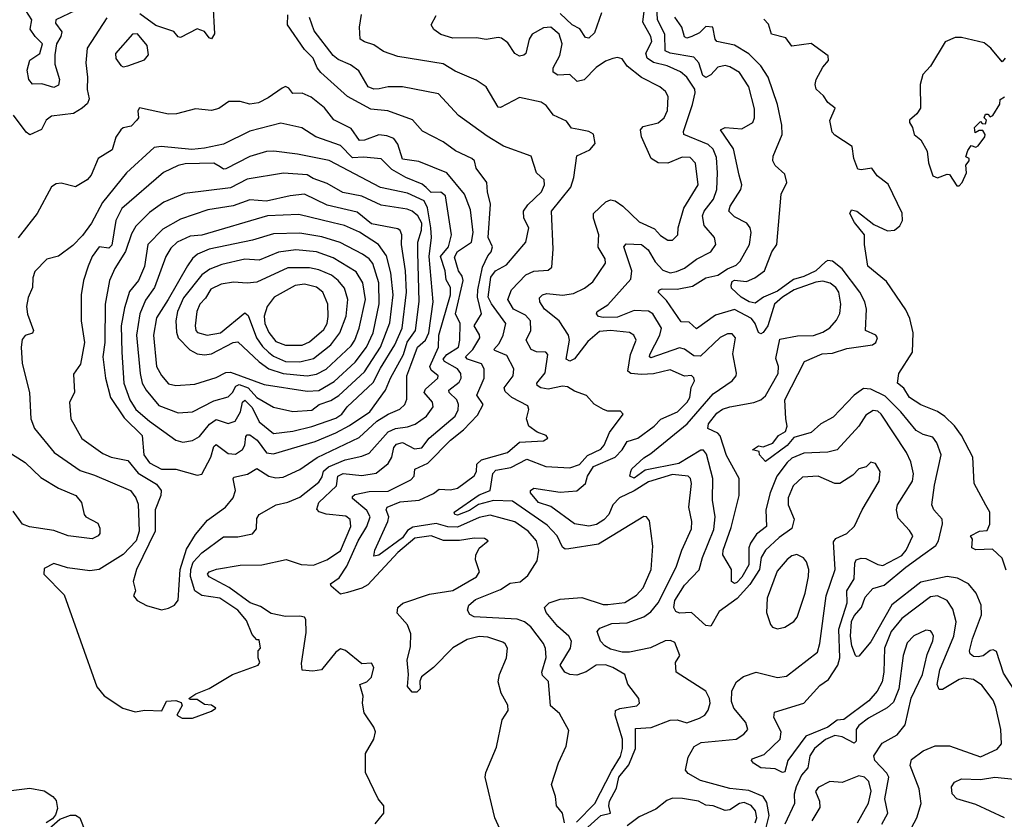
# Model space of a CAD drawing. Extents: x 1268547 to 1425625, y 515768 to 616754.
# Tile 284 of 507: x 1376972 to 1381094, y 542069 to 545416. Entities that reach past the tile are written whole.
import ezdxf

# ---------------------------------------------------------------- set-up
doc = ezdxf.new("R2010")
doc.units = 0

msp = doc.modelspace()

# ---------------------------------------------------------------- linework, layer by layer
at = {"layer": '0CON10XD'}
for points in [[(1380684.3, 541995), (1380728, 542075), (1380745.8, 542135), (1380737.4, 542197.4), (1380700, 542295), (1380705, 542319.5), (1380755, 542355.9), (1380805, 542376.8), (1380865, 542376.3), (1380995, 542330.3), (1381065, 542362.5), (1381081.8, 542385), (1381079.5, 542445), (1381058.6, 542538.6), (1381047.2, 542567.2), (1381000, 542630), (1380964.8, 542654.8), (1380925, 542659.4), (1380905, 542653.9), (1380835, 542612.7), (1380822.1, 542612.1), (1380813.4, 542633.4), (1380823.7, 542695), (1380883.1, 542835), (1380892.4, 542895), (1380878.2, 542948.2), (1380855.3, 542985), (1380815, 543004.2), (1380785, 543000.8), (1380665, 542910), (1380620, 542855), (1380592.2, 542785), (1380589.8, 542685), (1380582.5, 542645), (1380561.6, 542605), (1380527.1, 542565), (1380422.7, 542487.3), (1380395, 542484.5), (1380354.8, 542455), (1380263.4, 542416.6), (1380188.6, 542315), (1380175, 542267.5), (1380165, 542265.7), (1380135, 542280.9), (1380075, 542284.2), (1380044.5, 542304.5), (1380035.8, 542315), (1380038.1, 542321.9), (1380089.1, 542340.9), (1380156.5, 542405), (1380159.5, 542435), (1380129.2, 542495), (1380132.4, 542517.6), (1380255.2, 542554.8), (1380321.3, 542628.7), (1380357.8, 542655), (1380396.6, 542715), (1380405.5, 542745), (1380401.6, 542865), (1380436, 542975), (1380435.2, 543025), (1380466, 543075), (1380468.1, 543141.9), (1380473.8, 543155), (1380495, 543162.5), (1380515, 543160.8), (1380565, 543135.3), (1380585, 543131.9), (1380665, 543173), (1380684, 543195), (1380710.8, 543255), (1380698, 543278), (1380649.4, 543329.4), (1380642.2, 543365), (1380647.5, 543385), (1380709.4, 543485), (1380714.2, 543515), (1380702.9, 543565), (1380685.3, 543605), (1380579.2, 543765), (1380565, 543776.9), (1380545, 543779.6), (1380515, 543760), (1380485, 543714.4), (1380393.8, 543616.2), (1380355, 543605.3), (1380255, 543602.3), (1380205, 543581.3), (1380185, 543563), (1380141.9, 543505), (1380114, 543435), (1380095.2, 543365), (1380098.4, 543295), (1380057.2, 543262.8), (1380032.1, 543225), (1380024.8, 543204.8), (1380025, 543134.4), (1379995, 543082.4), (1379975, 543060), (1379965, 543056.5), (1379951.9, 543065), (1379952.5, 543115), (1379915.7, 543175.7), (1379916.7, 543195), (1379950.5, 543290.5), (1379984.4, 543425), (1379984.7, 543495), (1379931.5, 543591.5), (1379905, 543674.7), (1379895, 543685.5), (1379852.9, 543705), (1379855.8, 543725), (1379890.4, 543769.6), (1379914.8, 543785.2), (1379945, 543795.9), (1380045, 543813.4), (1380075, 543825.2), (1380095, 543841), (1380146.9, 543935), (1380148.2, 543965), (1380137.5, 543997.5), (1380155, 544078.6), (1380227.9, 544092.1), (1380295, 544094.8), (1380335, 544107.5), (1380364.4, 544125.6), (1380391.6, 544158.4), (1380405, 544186), (1380409.7, 544225), (1380401.2, 544275), (1380388.8, 544295), (1380365, 544312.5), (1380335, 544321.1), (1380305, 544317.7), (1380215.1, 544284.9), (1380165.2, 544255), (1380131.5, 544225), (1380104.8, 544135.2), (1380085, 544106.4), (1380075, 544101.5), (1380065, 544106.9), (1380051.6, 544145), (1380035.3, 544165), (1379965, 544203.4), (1379885, 544179.4), (1379805, 544122.5), (1379775, 544150.4), (1379740.8, 544150.8), (1379680.1, 544240.1), (1379644.5, 544275), (1379650, 544285), (1379661.2, 544288.8), (1379725, 544287.5), (1379789.2, 544300.8), (1379845, 544335.2), (1379895, 544346.7), (1379935, 544373.5), (1379971.9, 544388.1), (1379988.4, 544405), (1380026.8, 544475), (1380034.7, 544524.7), (1380030.5, 544545), (1380016.4, 544565), (1379965, 544590.3), (1379940.8, 544615), (1379946.2, 544635), (1379991.8, 544705), (1379995.3, 544725), (1379984.8, 544765), (1379960.7, 544875), (1379905.6, 544955), (1379925.3, 544964.7), (1379995, 544959.3), (1380041.2, 544985), (1380048.1, 545005), (1380047.8, 545042.2), (1380025.2, 545135.2), (1379985.8, 545195), (1379945, 545218.6), (1379925, 545224.1), (1379895, 545217.7), (1379865.1, 545184.9), (1379845, 545174.1), (1379832.6, 545182.6), (1379815.7, 545235.7), (1379795, 545259.2), (1379695, 545276), (1379674.8, 545285), (1379673.5, 545355), (1379642.8, 545415), (1379637.9, 545505)], [(1377781.2, 545485), (1377787.4, 545357.4), (1377775, 545335.7), (1377765, 545340), (1377746.3, 545366.3), (1377715, 545377.1), (1377645, 545341.5), (1377635, 545344.4), (1377616.9, 545366.9), (1377542, 545392), (1377475, 545439.8)], [(1379722.1, 544362.1), (1379755, 544376.2), (1379805, 544413.8), (1379865.8, 544444.2), (1379886.9, 544475), (1379881.1, 544505), (1379838.1, 544555), (1379830.4, 544595), (1379838.1, 544615), (1379876.2, 544665), (1379890.3, 544705), (1379894, 544775), (1379888.6, 544838.6), (1379875, 544874.6), (1379854.1, 544894.1), (1379752.2, 544935), (1379751.4, 544948.6), (1379789.1, 545060.9), (1379800.3, 545109.7), (1379798.2, 545125), (1379765.6, 545175), (1379738, 545198), (1379682.5, 545222.5), (1379625, 545236.2), (1379598.3, 545255), (1379594.1, 545275.9), (1379618.8, 545325), (1379614.8, 545345), (1379580.9, 545405), (1379590.6, 545485)], [(1377336.9, 545423.1), (1377255, 545296.9), (1377248.4, 545235), (1377256.3, 545175), (1377254.3, 545124.3), (1377263.1, 545085), (1377256.4, 545065), (1377234, 545045), (1377197.2, 545022.8), (1377105, 545012.3), (1377082.4, 544995), (1377063.8, 544956.2), (1377015, 544934.5), (1376998.9, 544945), (1376946.7, 545016.7)], [(1377205, 545453.8), (1377123.5, 545415), (1377121.9, 545401.9), (1377147.9, 545365), (1377143.8, 545345), (1377125.7, 545314.3), (1377119.1, 545269.1), (1377119.4, 545229.4), (1377138.7, 545165), (1377135, 545141.8), (1377115, 545131.7), (1377065, 545147.3), (1377026.1, 545146.1), (1377009.6, 545165), (1377003.3, 545205), (1377014.1, 545245.9), (1377056.7, 545275), (1377067.5, 545315), (1377036.7, 545345), (1377016.1, 545376.1), (1377022.5, 545415), (1376997.4, 545455)], [(1379016, 541955), (1378961.6, 542075), (1378920.8, 542245), (1378924, 542265), (1378968.8, 542371.2), (1378991.9, 542485), (1379017.2, 542525), (1379016.3, 542546.3), (1378987.2, 542597.2), (1378975.3, 542645), (1378980.8, 542675), (1379010, 542745), (1379014.4, 542785), (1379005, 542804), (1378995, 542810), (1378931.9, 542831.9), (1378895, 542834.4), (1378845, 542821.9), (1378785, 542786.5), (1378705, 542704.7), (1378654.5, 542665), (1378647, 542647), (1378648.6, 542615), (1378635, 542602), (1378615, 542601.2), (1378595.8, 542625), (1378600.4, 542675), (1378594.1, 542735.9), (1378607.9, 542792.1), (1378609.8, 542845), (1378595, 542883.6), (1378552.3, 542932.3), (1378554.7, 542955), (1378576.1, 542973.9), (1378688.1, 543011.9), (1378785, 543026.5), (1378885, 543083.8), (1378897.6, 543105), (1378880, 543155), (1378881.4, 543175), (1378896.3, 543203.7), (1378934, 543235), (1378917.5, 543245), (1378875, 543246.5), (1378813.8, 543236.2), (1378745.9, 543235.9), (1378695, 543256.1), (1378625.8, 543245.8), (1378555, 543185.2), (1378429.1, 543050.9), (1378405, 543036.3), (1378345, 543018.9), (1378315, 543011.2), (1378275.7, 543045), (1378273.3, 543055), (1378309.5, 543080.5), (1378341.7, 543128.3), (1378388.6, 543235), (1378426, 543295), (1378439.7, 543335), (1378425, 543361.6), (1378365, 543411.9), (1378365, 543420), (1378375, 543428), (1378435, 543440.8), (1378515, 543441.9), (1378609.7, 543490.3), (1378623.2, 543505), (1378625.8, 543535), (1378680.8, 543559.2), (1378775, 543656.7), (1378830.1, 543699.9), (1378889, 543761), (1378912.7, 543805), (1378885.3, 543845), (1378916.5, 543915), (1378916.7, 543955), (1378905.5, 543975.5), (1378846.7, 543995), (1378838.6, 544005), (1378869.3, 544035), (1378898.3, 544085), (1378897.3, 544097.3), (1378874.3, 544135), (1378905.3, 544185), (1378888.4, 544255), (1378889.5, 544285), (1378909.3, 544380.7), (1378931.8, 544428.2), (1378946.2, 544445), (1378951.5, 544465), (1378933.1, 544505), (1378943.5, 544643.5), (1378930.4, 544695), (1378928.2, 544735), (1378883.3, 544795), (1378875.4, 544825), (1378865, 544835.3), (1378796.4, 544866.4), (1378745.5, 544905), (1378658.7, 544948.7), (1378616.5, 544996.5), (1378513.3, 545035), (1378442.1, 545042.1), (1378343.9, 545095), (1378232.7, 545195), (1378217.1, 545215), (1378200.7, 545255), (1378165, 545291.8), (1378092.7, 545395), (1378094.4, 545435.6)], [(1379252.4, 542055), (1379245.2, 542095), (1379219.8, 542125), (1379214.7, 542165), (1379198.8, 542215), (1379227.4, 542305), (1379260, 542375), (1379270.9, 542440.9), (1379232.3, 542512.3), (1379193.9, 542543.9), (1379186.4, 542646.4), (1379161.4, 542671.4), (1379158.5, 542685), (1379175.9, 542745.9), (1379173.5, 542783.5), (1379164.7, 542805), (1379111.8, 542875), (1379085, 542895.7), (1379055, 542907.4), (1378875, 542916.2), (1378856.1, 542926.1), (1378847.3, 542945), (1378852.9, 542965), (1378880.9, 542989.1), (1378985, 543031.2), (1379025, 543058.2), (1379067.3, 543062.7), (1379099.8, 543090.2), (1379138.8, 543151.2), (1379145.8, 543195), (1379135.8, 543235), (1379101.4, 543275), (1379045, 543313.7), (1378942.2, 543342.2), (1378895, 543332.1), (1378805, 543291.6), (1378765, 543293), (1378715, 543307.4), (1378618.2, 543291.8), (1378595, 543277.8), (1378575, 543247.7), (1378475, 543174.8), (1378455, 543170), (1378458.7, 543195), (1378513.9, 543315), (1378517.8, 543335), (1378506.7, 543365), (1378510.6, 543375), (1378565, 543398.2), (1378645, 543404.8), (1378705, 543432.7), (1378728.7, 543451.3), (1378775, 543447.8), (1378805, 543454.9), (1378875, 543507.3), (1378884.3, 543525), (1378885.8, 543555), (1378905, 543574.1), (1379014.9, 543605.1), (1379065, 543647.7), (1379165, 543653.1), (1379183.3, 543665), (1379176.2, 543675), (1379139.1, 543689.1), (1379102.9, 543715), (1379093.3, 543745), (1379104.2, 543784.2), (1379099.4, 543799.4), (1379032.7, 543835), (1379005, 543860), (1379000.4, 543875), (1379038.1, 543925), (1379040.8, 543955), (1379011.1, 544011.1), (1378961.1, 544031.1), (1378956.5, 544035), (1378979.2, 544060.8), (1378996.2, 544095), (1379007.6, 544145), (1378947.3, 544227.3), (1378934, 544255), (1378945, 544338.5), (1378963.9, 544365), (1379010, 544390), (1379090.8, 544485), (1379104, 544545), (1379083, 544585), (1379081.6, 544615), (1379098.7, 544641.3), (1379156.5, 544695), (1379168.6, 544725), (1379168.1, 544745), (1379136.2, 544775), (1379113.3, 544845), (1378997, 544887), (1378928.6, 544928.6), (1378809.5, 545015), (1378725, 545106.2), (1378575.3, 545134.8), (1378515, 545135.3), (1378477, 545127), (1378455, 545125.8), (1378430.9, 545135), (1378392.5, 545202.5), (1378356.4, 545226.4), (1378305, 545249.3), (1378285, 545266.7), (1378205, 545369.6), (1378185.3, 545424.7)], [(1379376.9, 543806.9), (1379345, 543842.5), (1379295, 543860.6), (1379265, 543879.6), (1379245, 543881.4), (1379185, 543869.3), (1379154.5, 543874.5), (1379138.2, 543885), (1379136.8, 543895), (1379171.5, 543938.5), (1379183.1, 544015), (1379174.1, 544024.1), (1379135, 544026.1), (1379113.9, 544035), (1379091.9, 544075), (1379112.4, 544115), (1379110.5, 544155), (1379089.5, 544179.5), (1379039.6, 544205), (1379015.3, 544245), (1379030.9, 544285), (1379091.3, 544348.7), (1379125, 544363.8), (1379185, 544367.8), (1379199.9, 544380.1), (1379205.7, 544455), (1379199.1, 544615), (1379279.6, 544715), (1379291.7, 544755), (1379304.3, 544845.7), (1379358.3, 544871.7), (1379381.7, 544898.3), (1379375, 544936.7), (1379355, 544947.5), (1379313.2, 544956.8), (1379281.9, 544961.9), (1379260.8, 544990.8), (1379206.7, 545016.7), (1379176.4, 545056.4), (1379155, 545071.3), (1379065, 545089.8), (1378985, 545048.2), (1378975, 545050), (1378925.3, 545135.3), (1378882.9, 545162.9), (1378795, 545200.9), (1378745, 545231.8), (1378555, 545261.2), (1378495, 545282.7), (1378455, 545310.9), (1378415, 545322.9), (1378398.1, 545335), (1378394.5, 545385), (1378402.3, 545437.7)], [(1379338.7, 542025), (1379405, 542084.6), (1379446, 542095), (1379438.2, 542125), (1379441.3, 542145), (1379470.7, 542199.3), (1379480.5, 542245), (1379522.5, 542297.5), (1379550, 542365), (1379550.8, 542449.2), (1379616.3, 542453.7), (1379695, 542484.7), (1379725, 542485.4), (1379765, 542473.3), (1379817.6, 542492.4), (1379840.5, 542505), (1379854.2, 542525.8), (1379863.2, 542555), (1379859.6, 542575), (1379844.3, 542605), (1379720, 542685), (1379717.8, 542725), (1379736.2, 542755), (1379715, 542808.9), (1379697, 542817), (1379675, 542816.7), (1379612.7, 542787.3), (1379525, 542768.6), (1379495, 542769.2), (1379445, 542781), (1379421.6, 542795), (1379404.1, 542815), (1379389.4, 542855), (1379400.3, 542869.7), (1379451.4, 542888.6), (1379515, 542891.5), (1379585, 542916.1), (1379615, 542937.7), (1379645.4, 542974.6), (1379720.2, 543125), (1379743.7, 543196.3), (1379784.7, 543285), (1379786.2, 543315), (1379772.9, 543375), (1379785.2, 543475), (1379780, 543495), (1379770, 543505), (1379705, 543512.7), (1379605, 543481.3), (1379545, 543443.5), (1379483.1, 543415), (1379455.3, 543385), (1379438.1, 543345), (1379418, 543322), (1379387.3, 543302.7), (1379355, 543295.7), (1379295, 543305.3), (1379195, 543378.9), (1379143.5, 543395), (1379111.2, 543435), (1379111.2, 543445), (1379125, 543455.4), (1379235, 543438.4), (1379305, 543444.6), (1379340.6, 543475), (1379348.6, 543505), (1379375, 543546.1), (1379465.1, 543584.9), (1379494.2, 543615), (1379515, 543651), (1379559.3, 543665), (1379628.1, 543715), (1379655.6, 543744.4), (1379726.5, 543775), (1379765.8, 543815.8), (1379777.5, 543835), (1379783.6, 543876.4), (1379797.1, 543905), (1379795, 543917.1), (1379785, 543926.2), (1379755, 543924.4), (1379695, 543950.2), (1379625, 543934.2), (1379575, 543930.4), (1379531.1, 543935), (1379517.4, 543945), (1379529.6, 544015), (1379553.2, 544075), (1379542.7, 544095), (1379525, 544106.7), (1379445.2, 544115.2), (1379399.5, 544110.5), (1379350.8, 544069.2), (1379295, 543996), (1379275, 543986.8), (1379259.6, 543995), (1379273.7, 544075), (1379270, 544095), (1379230.7, 544155), (1379169.1, 544205), (1379150, 544235), (1379148.9, 544251.1), (1379161.4, 544265), (1379179.4, 544270.6), (1379245, 544262.7), (1379290.5, 544269.5), (1379337.3, 544292.7), (1379371.8, 544318.2), (1379425, 544397.5), (1379422.8, 544415), (1379393.3, 544463.3), (1379395.9, 544494.1), (1379396.4, 544515), (1379374.3, 544585), (1379374.7, 544605), (1379426.4, 544653.6), (1379445, 544662.4), (1379465, 544658.1), (1379497.3, 544635), (1379565, 544569.5), (1379630.2, 544540.2), (1379655, 544512.5), (1379685, 544492.9), (1379705, 544492.5), (1379726.7, 544515), (1379729.4, 544545), (1379752.7, 544627.3), (1379813.1, 544725), (1379801.6, 544815), (1379779.4, 544839.4), (1379745, 544840.7), (1379685, 544816), (1379645, 544817.4), (1379615.1, 544835.1), (1379574.7, 544925), (1379570.9, 544955), (1379581.7, 544968.3), (1379645.2, 544984.8), (1379670, 545005), (1379684.3, 545035.7), (1379686.5, 545095), (1379675.2, 545115.2), (1379652.7, 545135), (1379574.6, 545174.6), (1379515, 545220.8), (1379495, 545252.5), (1379475, 545258.1), (1379455, 545253.9), (1379425, 545242.4), (1379384.8, 545215.2), (1379335.8, 545164.2), (1379306.6, 545156.6), (1379275, 545186.5), (1379225, 545183.5), (1379205.8, 545195.8), (1379205.3, 545215), (1379233.5, 545266.5), (1379243.5, 545315), (1379230.2, 545355), (1379195, 545384.1), (1379165, 545382.2), (1379118.1, 545355), (1379104.8, 545335), (1379091.4, 545275), (1379083.2, 545266.8), (1379065, 545263.5), (1379044.6, 545274.6), (1379015, 545318.5), (1378988.5, 545338.5), (1378975, 545341.5), (1378925, 545332.5), (1378885, 545340.5), (1378785, 545338), (1378735, 545354.5), (1378706, 545375), (1378694, 545395), (1378715, 545433.8)], [(1379407.5, 545445), (1379378.7, 545361.3), (1379355, 545338.2), (1379340.8, 545340.8), (1379317.1, 545377.1), (1379284.6, 545395), (1379235, 545441.2)], [(1380049.2, 544335), (1380090.4, 544365), (1380120.8, 544445), (1380142.2, 544475), (1380160.6, 544685), (1380183.5, 544735), (1380175, 544769.2), (1380135.4, 544805.4), (1380125.6, 544825), (1380126.7, 544845), (1380164, 544936), (1380162.2, 544975), (1380145, 545060.8), (1380105.9, 545175), (1380075, 545223.5), (1380025, 545272.4), (1379965, 545309.5), (1379891.2, 545325), (1379883.2, 545335), (1379874.4, 545385), (1379845, 545387.5), (1379818.4, 545361.6), (1379786.5, 545345), (1379765, 545338.6), (1379755, 545343.6), (1379743.9, 545385), (1379715, 545426.7)], [(1381102.1, 543112.1), (1381085, 543161.9), (1381045, 543200), (1380975, 543197.5), (1380958.8, 543205), (1380961.7, 543241.7), (1380952.5, 543255), (1380990, 543275), (1381022.5, 543277.5), (1381034, 543305), (1381034.3, 543355), (1381016.7, 543383.3), (1380967.5, 543475), (1380962.4, 543585), (1380915.6, 543675.6), (1380885.6, 543715.6), (1380845, 543755.4), (1380815, 543776.2), (1380745, 543804), (1380697.1, 543835), (1380674.1, 543874.1), (1380647.5, 543895), (1380652, 543935), (1380710, 544025), (1380713.2, 544105), (1380698.9, 544165), (1380681.5, 544201.5), (1380600.4, 544320.4), (1380523.1, 544385), (1380508.8, 544475), (1380508.8, 544515), (1380466.4, 544566.4), (1380447.5, 544605), (1380455, 544620), (1380477.5, 544615), (1380548.2, 544558.2), (1380605, 544532.9), (1380634.5, 544535.5), (1380656.6, 544553.4), (1380668.6, 544575), (1380666.3, 544606.3), (1380607.6, 544727.6), (1380562.3, 544762.3), (1380540, 544795), (1380495, 544787.5), (1380480.7, 544790.7), (1380463.8, 544835), (1380457.5, 544885), (1380385, 544932), (1380374, 544945), (1380363.6, 544993.6), (1380386.2, 545045), (1380355, 545070), (1380336.9, 545096.9), (1380307.1, 545125), (1380302.7, 545145), (1380306, 545165), (1380335, 545217.5), (1380357.5, 545245), (1380356.2, 545265), (1380285, 545316.9), (1380204.7, 545304.7), (1380179.4, 545339.4), (1380119.2, 545355), (1380107.4, 545397.4), (1380087.6, 545417.6)], [(1377405, 545218.8), (1377425, 545223.3), (1377495, 545248.6), (1377510.7, 545269.3), (1377505, 545308), (1377465, 545357.2), (1377444.4, 545355), (1377373.3, 545275), (1377375, 545252.9), (1377395, 545224), (1377405, 545218.8)], [(1381097.5, 545255), (1381085, 545240), (1381037.2, 545297.2), (1381009.7, 545319.7), (1380915, 545341.6), (1380888.6, 545341.4), (1380847.3, 545322.7), (1380785, 545221.9), (1380753.6, 545186.4), (1380741.8, 545145), (1380743.8, 545046.2), (1380728, 545022), (1380697.5, 544995), (1380697.5, 544985), (1380710, 544965), (1380717.5, 544935), (1380745, 544912.5), (1380771.2, 544865), (1380777, 544817), (1380795, 544762.5), (1380815, 544753.8), (1380855, 544770), (1380865, 544767.5), (1380895, 544720), (1380905, 544720)], [(1378460, 542050), (1378496.2, 542095), (1378496.2, 542125), (1378472.5, 542155), (1378419.7, 542265), (1378419.1, 542345), (1378455.3, 542404.8), (1378461.4, 542435), (1378455.2, 542455.2), (1378414.6, 542515), (1378407.3, 542555), (1378409.6, 542585), (1378396.2, 542633.8), (1378425, 542644.6), (1378445, 542664.4), (1378455.3, 542705), (1378445, 542722.5), (1378405, 542720), (1378335.9, 542775.9), (1378315, 542782.5), (1378295, 542769.4), (1378235, 542694.5), (1378198.6, 542688.6), (1378155, 542694), (1378151.3, 542721.3), (1378171.4, 542851.4), (1378170.5, 542905), (1378164.6, 542914.6), (1378145, 542920), (1378085, 542918.2), (1378025, 542930.5), (1377980.5, 542960.5), (1377937.5, 542975), (1377849, 543039), (1377765, 543083.8), (1377758.5, 543095), (1377764.8, 543105.2), (1377796.2, 543116.2), (1377895, 543132.2), (1377986, 543134), (1378087.1, 543157.1), (1378150, 543135), (1378202.2, 543132.2), (1378257.3, 543155), (1378315, 543192.7), (1378357.7, 543295), (1378355, 543324.4), (1378337.9, 543337.9), (1378255, 543346.1), (1378225.7, 543355.7), (1378216.6, 543366.6), (1378224.7, 543395), (1378298.1, 543465), (1378304.5, 543505.6), (1378325.9, 543515.9), (1378405, 543508.4), (1378465, 543517.8), (1378515, 543558.9), (1378529.6, 543585), (1378538.5, 543625), (1378550, 543640), (1378575, 543646.7), (1378625, 543620.3), (1378655, 543624.4), (1378686.9, 543665), (1378795, 543756.4), (1378807.2, 543782.8), (1378809.2, 543805), (1378801.5, 543825), (1378770.3, 543855), (1378768.2, 543865), (1378811.8, 543898.2), (1378819.7, 543915), (1378818.4, 543935), (1378804.7, 543955), (1378750.7, 543985), (1378745.5, 543995), (1378760.2, 544015), (1378809, 544045), (1378815.2, 544075.2), (1378816, 544145), (1378796.8, 544185), (1378829.1, 544325), (1378825, 544342.9), (1378809, 544365), (1378792.2, 544422.2), (1378805, 544445.8), (1378863, 544485), (1378870.5, 544525), (1378859.5, 544619.5), (1378834, 544685), (1378760.5, 544775), (1378642.4, 544822.4), (1378575, 544832.5), (1378555.5, 544895.5), (1378538.2, 544918.2), (1378509.6, 544929.6), (1378475, 544933.4), (1378415, 544911.2), (1378395, 544910.5), (1378360.3, 544960.3), (1378286.6, 544996.6), (1378247.4, 545047.4), (1378192.1, 545092.1), (1378155, 545109.1), (1378115, 545107.5), (1378098.7, 545128.7), (1378085, 545136), (1378070.8, 545129.2), (1378011.7, 545088.3), (1377971.4, 545068.6), (1377935, 545061.9), (1377895, 545073.5), (1377847.1, 545072.9), (1377805, 545044), (1377775, 545036), (1377707.3, 545042.7), (1377628.3, 545021.7), (1377595, 545021.2), (1377472.9, 545047.1), (1377466.2, 545035), (1377469.2, 545005), (1377462.5, 544995), (1377439.2, 544970.8), (1377405, 544962.7), (1377395, 544954.4), (1377375, 544924.2), (1377359.3, 544870.7), (1377300.9, 544835), (1377271.5, 544765), (1377254.8, 544745.2), (1377205, 544716.4), (1377145, 544732.1), (1377125, 544729.6), (1377105, 544716.2), (1377044.7, 544605.3), (1376965, 544502.5)], [(1380905, 544720), (1380918, 544735), (1380935.8, 544775), (1380932.5, 544807.5), (1380946.7, 544825), (1380947.5, 544835), (1380932.5, 544842.5), (1380941.2, 544868.8), (1380955, 544890), (1380975, 544882.5), (1380985, 544887.5), (1381012.5, 544925), (1381014, 544935), (1381005, 544952.5), (1380988.3, 544951.7), (1380971.7, 544941.7), (1380970, 544965), (1380995, 544990), (1381001.7, 544981.7), (1381015, 544980), (1381020, 544995), (1381010, 545005), (1381015, 545020), (1381025, 545020), (1381035, 545010), (1381046.7, 545015), (1381075, 545062.5), (1381077.5, 545082.5), (1381095, 545093.3)], [(1377652.3, 542492.3), (1377695, 542492.5), (1377775, 542521.2), (1377792.5, 542535), (1377775, 542547.5), (1377745, 542550), (1377715, 542570), (1377685, 542570), (1377680, 542575), (1377710, 542595), (1377765, 542616.7), (1377862.5, 542675), (1377970, 542715), (1377977.5, 542725), (1377970, 542745), (1377970, 542775), (1377980, 542785), (1377975, 542820), (1377965, 542820), (1377945, 542842.5), (1377920.9, 542900.9), (1377885.4, 542945), (1377809.6, 542995), (1377735, 543006.6), (1377705.6, 543025.6), (1377687.3, 543085), (1377688.4, 543115), (1377697.6, 543145), (1377735, 543184.8), (1377825, 543250.9), (1377885, 543251.5), (1377946.6, 543263.4), (1377963.5, 543285), (1377965, 543327.5), (1377975, 543345.6), (1378046, 543385), (1378095, 543396), (1378145, 543417.4), (1378225, 543480), (1378237.7, 543502.3), (1378244.3, 543525.7), (1378264.2, 543545), (1378335, 543574.1), (1378405, 543588.9), (1378435, 543602.1), (1378515, 543690.4), (1378545, 543704.8), (1378595, 543711.3), (1378627.1, 543722.9), (1378675, 543757.2), (1378702.4, 543795), (1378700.3, 543815), (1378664.8, 543855.2), (1378670.5, 543869.5), (1378722.7, 543915), (1378723.6, 543925), (1378695, 543949.4), (1378689.6, 543965), (1378726, 544046), (1378726.2, 544095), (1378775.2, 544265), (1378775.2, 544295), (1378757.3, 544327.3), (1378753.9, 544365), (1378734.3, 544425), (1378766.6, 544465), (1378780.3, 544515), (1378755, 544678.9), (1378735, 544693.8), (1378695, 544692.7), (1378673.6, 544713.6), (1378657.3, 544727.3), (1378588.2, 544755), (1378529.3, 544789.3), (1378485, 544833.6), (1378410.8, 544840.8), (1378365, 544837.6), (1378315, 544888.9), (1378211.9, 544925), (1378153.5, 544963.5), (1378065, 544982.7), (1377935, 544949.2), (1377825, 544894.4), (1377745, 544877.9), (1377693.3, 544873.3), (1377564.8, 544885.2), (1377535, 544881.6), (1377418.6, 544775), (1377318.7, 544651.3), (1377272.7, 544565), (1377235, 544512.7), (1377195, 544470.6), (1377135, 544425.8), (1377085, 544413.3), (1377035, 544362.2), (1377026.7, 544335), (1377025.3, 544295), (1377007.5, 544252.5), (1377000, 544215), (1377004, 544184), (1377030, 544115), (1377025, 544104.4), (1376995, 544094.3), (1376982.6, 544077.4), (1376978.5, 544045), (1376982.7, 543977.3), (1377013.3, 543855), (1377019.1, 543745), (1377034.5, 543705), (1377115.7, 543605), (1377225, 543528.5), (1377285, 543510), (1377436.2, 543445), (1377458.2, 543415), (1377468.3, 543388.3), (1377471.7, 543275), (1377459, 543235), (1377405, 543177.9), (1377305, 543114.6), (1377265, 543109.3), (1377172.3, 543122.3), (1377115, 543140.4), (1377075, 543118.8), (1377073.6, 543095), (1377158.4, 543008.4), (1377295, 542624), (1377325, 542586.2), (1377404.4, 542534.4), (1377455, 542518.5), (1377495.8, 542525.8), (1377567, 542523), (1377586.4, 542563.6), (1377626.1, 542566.1), (1377648.3, 542558.3), (1377652.5, 542545), (1377630, 542505), (1377652.3, 542492.3)], [(1377565, 542945.8), (1377595, 542953.5), (1377619.5, 542965), (1377635, 542986), (1377644.4, 543115), (1377670.8, 543199.2), (1377708.1, 543261.9), (1377758.3, 543321.7), (1377834, 543376), (1377865.9, 543415), (1377875.3, 543445), (1377865.5, 543494.5), (1377869.1, 543500.9), (1377925.6, 543514.4), (1377965, 543537.7), (1378015, 543504.8), (1378045, 543498.4), (1378075, 543501.3), (1378145, 543532.8), (1378216.9, 543583.1), (1378393.1, 543666.9), (1378467.2, 543735), (1378515, 543765.5), (1378564.1, 543785.9), (1378585.1, 543804.9), (1378592.8, 543827.2), (1378592.2, 543925), (1378609.3, 543969.3), (1378638, 544045), (1378670.4, 544075), (1378685.4, 544105), (1378703.5, 544235), (1378686.9, 544425), (1378695.7, 544504.3), (1378692.8, 544545), (1378678.8, 544628.8), (1378665, 544657.3), (1378595, 544690.2), (1378483.1, 544713.1), (1378267.1, 544827.1), (1378135, 544853.4), (1378036.1, 544866.1), (1378005, 544864.3), (1377935, 544843.8), (1377835, 544791.2), (1377825, 544790.7), (1377810.7, 544800.7), (1377785, 544815.2), (1377665, 544812), (1377634.8, 544805.2), (1377574, 544776), (1377400, 544625), (1377374.4, 544575.6), (1377358.1, 544471.9), (1377345, 544459.1), (1377304.4, 544465), (1377275.9, 544425), (1377258.8, 544385), (1377239.2, 544325), (1377229.3, 544265), (1377228.7, 544155), (1377242.9, 544065), (1377226.3, 543973.7), (1377197.9, 543932.1), (1377201.8, 543855), (1377180.4, 543815), (1377186.5, 543745), (1377232.7, 543662.7), (1377320.6, 543600.6), (1377354.8, 543584.8), (1377425, 543571.6), (1377467.6, 543517.6), (1377545, 543471.4), (1377564.7, 543445), (1377562.9, 543425), (1377539.8, 543365), (1377539.6, 543275), (1377460.3, 543115), (1377447.7, 543065), (1377456.4, 543025), (1377448, 543005), (1377464.2, 542985), (1377503.5, 542963.5), (1377565, 542945.8)], [(1377715, 543509.5), (1377735, 543513.3), (1377772.2, 543585), (1377785, 543628.9), (1377795, 543638), (1377845, 543600.9), (1377875, 543598.1), (1377905, 543616.7), (1377914.1, 543635), (1377919, 543671), (1377925, 543678.9), (1377935, 543678.8), (1377966.3, 543656.3), (1378005, 543602.9), (1378035, 543599.5), (1378209.2, 543650.8), (1378295, 543687.4), (1378353, 543717), (1378437.8, 543775), (1378503.8, 543865), (1378524.1, 543915.9), (1378579.1, 544015), (1378594.4, 544065.6), (1378628.9, 544115), (1378643.8, 544236.2), (1378638.5, 544441.5), (1378638.4, 544485), (1378654.1, 544535), (1378655.1, 544565), (1378639.4, 544595), (1378615, 544614.8), (1378593.6, 544623.6), (1378485, 544640.3), (1378405, 544677.1), (1378325, 544692.5), (1378259.7, 544729.7), (1378200.8, 544750.8), (1378175, 544766.5), (1378077, 544773), (1377925, 544748.3), (1377855, 544711.7), (1377661.9, 544688.1), (1377575, 544651.8), (1377515, 544608.4), (1377457.8, 544552.2), (1377440.3, 544519.7), (1377414.6, 544445.4), (1377370.4, 544375), (1377348.6, 544325), (1377329.7, 544225), (1377328.3, 544065), (1377320, 544005), (1377330.8, 543915), (1377352, 543835), (1377409.9, 543749.9), (1377484.5, 543675), (1377491.7, 543595), (1377515, 543560.5), (1377565, 543534.1), (1377625, 543534.2), (1377715, 543509.5)], [(1377655, 543648.1), (1377695, 543654.7), (1377725, 543671.1), (1377766.9, 543723.1), (1377795, 543743.2), (1377845, 543725.2), (1377873.9, 543735), (1377896, 543775), (1377905.2, 543814.8), (1377915, 543823.4), (1377945, 543792.2), (1377975, 543732.8), (1378035, 543683.8), (1378115, 543694.4), (1378195, 543713.8), (1378295, 543748.5), (1378320.6, 543765), (1378342.8, 543795), (1378452.4, 543897.6), (1378481.9, 543958.1), (1378542.6, 544055), (1378573.7, 544125), (1378591.1, 544275), (1378587.8, 544365), (1378570.8, 544475), (1378572.4, 544515), (1378565, 544533.1), (1378555, 544540.4), (1378445, 544562.2), (1378385, 544610), (1378259.9, 544639.9), (1378165, 544686), (1378105, 544679.4), (1378005, 544657), (1377935, 544662), (1377865, 544636.8), (1377760.1, 544619.9), (1377645, 544581.4), (1377571, 544539), (1377508.2, 544475), (1377495, 544382.5), (1377468.8, 544325), (1377431.6, 544278.4), (1377410.5, 544209.5), (1377397.1, 544135), (1377399.7, 544025), (1377408.5, 543895), (1377433.3, 543825), (1377458.7, 543785), (1377515.7, 543735), (1377625, 543656.5), (1377655, 543648.1)], [(1377635, 543770), (1377695, 543774.1), (1377785, 543820.4), (1377845, 543837.6), (1377863.6, 543855), (1377877.5, 543882.5), (1377891.3, 543888.7), (1377928.7, 543875), (1377965, 543834.5), (1378035, 543794.8), (1378115, 543776), (1378195, 543782.2), (1378225.4, 543805), (1378275, 543822.7), (1378307.5, 543842.5), (1378415, 543942.5), (1378482.1, 544045), (1378522.2, 544147.8), (1378535.7, 544265), (1378526.4, 544356.4), (1378508, 544428), (1378474.2, 544475), (1378395, 544526.8), (1378332.2, 544555), (1378285, 544565.6), (1378140.9, 544600.9), (1378008.8, 544595), (1377735, 544513.9), (1377685, 544510.4), (1377631.1, 544485), (1377605, 544459.7), (1377584.4, 544425), (1377535.8, 544295), (1377498.1, 544241.9), (1377474.6, 544185.4), (1377460.8, 544095), (1377476.4, 543935), (1377485.1, 543895.1), (1377500.9, 543865), (1377555, 543801.4), (1377635, 543770)], [(1378175, 543860.9), (1378225, 543863.9), (1378288.1, 543901.9), (1378376.8, 543983.2), (1378424, 544045), (1378451.4, 544105), (1378476.8, 544226.8), (1378475.4, 544315), (1378449.8, 544395), (1378435, 544415.2), (1378407.3, 544435), (1378313.6, 544483.6), (1378237.1, 544507.1), (1378145, 544522.4), (1378035, 544520.3), (1377947.1, 544492.9), (1377765, 544455.6), (1377716.8, 544435), (1377695, 544415.8), (1377675, 544386), (1377593.4, 544245), (1377545, 544168), (1377532.2, 544095), (1377544.8, 543964.8), (1377565, 543926.2), (1377595, 543892), (1377625, 543884.7), (1377705, 543891), (1377795, 543918.8), (1377835, 543939.3), (1377855, 543940.9), (1377995, 543889.4), (1378175, 543860.9)], [(1380084.6, 541985), (1380109.4, 542085), (1380099.5, 542139.5), (1380084.8, 542165), (1380025, 542190.1), (1379945, 542198.4), (1379821.7, 542231.7), (1379770.2, 542260.2), (1379759.3, 542275), (1379770.4, 542329.6), (1379796.3, 542373.7), (1379825, 542390.5), (1379972, 542405), (1380004.4, 542425), (1380020.9, 542445), (1380011.4, 542475), (1379961.8, 542535), (1379952.1, 542562.1), (1379953.5, 542606.5), (1379973.1, 542645), (1380002.7, 542667.3), (1380055, 542685.3), (1380145, 542662.5), (1380182.1, 542667.9), (1380311.5, 542768.5), (1380321.9, 542805), (1380348.5, 543005), (1380386.5, 543115), (1380379.4, 543230.6), (1380388.2, 543245), (1380434.4, 543265), (1380466.7, 543296.7), (1380499.1, 543365), (1380570.9, 543485), (1380574.3, 543525), (1380555, 543558), (1380535, 543563.8), (1380515.7, 543544.3), (1380485, 543535.7), (1380460.7, 543509.3), (1380405, 543474.7), (1380385, 543475.2), (1380315, 543505.3), (1380248.9, 543501.1), (1380210.8, 543465), (1380189.6, 543415), (1380190, 543385), (1380214.4, 543325), (1380204, 543286), (1380151.6, 543248.4), (1380094.7, 543195), (1380076.9, 543165), (1380068.7, 543115), (1380028.3, 543051.7), (1379976.1, 542993.9), (1379900.8, 542939.2), (1379865, 542876.9), (1379845, 542880.5), (1379785, 542935.3), (1379735, 542932.2), (1379718.8, 542938.8), (1379711.1, 542955), (1379715.4, 542984.6), (1379755, 543049.2), (1379817, 543113), (1379831.1, 543165), (1379877.5, 543282.5), (1379884, 543335), (1379872.5, 543405), (1379874.3, 543495), (1379847.2, 543597.3), (1379835, 543614.4), (1379824.3, 543614.3), (1379732.1, 543557.9), (1379590.1, 543529.9), (1379545, 543497.5), (1379526.9, 543505), (1379530.8, 543525), (1379535, 543536.4), (1379585, 543582.3), (1379615, 543600.7), (1379766.9, 543725), (1379875, 543850.6), (1379955.5, 543905), (1379971.9, 543925), (1379973.2, 543936.8), (1379958, 544018), (1379968.5, 544085), (1379955, 544101.1), (1379935, 544101.5), (1379905, 544086.2), (1379822.3, 544007.7), (1379795, 544009.2), (1379755, 544037), (1379735, 544042.7), (1379615, 544000.7), (1379609.1, 544005), (1379610.6, 544015), (1379652.2, 544095), (1379659.5, 544125), (1379622.7, 544185), (1379605, 544196.2), (1379545, 544198.1), (1379475, 544171), (1379415, 544169.5), (1379395, 544174.2), (1379387.1, 544185), (1379389.4, 544195), (1379435, 544223.1), (1379530.4, 544329.6), (1379534.8, 544365), (1379501.2, 544465), (1379511.6, 544478.4), (1379575, 544474.7), (1379602.5, 544452.5), (1379633.1, 544403.1), (1379665, 544367.3), (1379695, 544356.9), (1379722.1, 544362.1)], [(1378175, 543924.8), (1378215, 543931.7), (1378255, 543953.7), (1378359.7, 544050.3), (1378375.2, 544075), (1378393.2, 544125), (1378419.2, 544245), (1378408.5, 544315), (1378381.1, 544361.1), (1378285, 544419.6), (1378215, 544443.7), (1378127.8, 544452.2), (1378055, 544443.6), (1377975, 544408.9), (1377915, 544414.3), (1377818.2, 544391.9), (1377768.3, 544371.7), (1377735, 544348.7), (1377657.9, 544252.2), (1377633.1, 544195), (1377625.4, 544155), (1377627.8, 544107.8), (1377635.7, 544085), (1377684.1, 544034.1), (1377715, 544017.9), (1377745, 544012.9), (1377775, 544017.1), (1377865, 544064.8), (1377885, 544067.6), (1377975, 543983.6), (1378014.7, 543954.7), (1378075, 543934.5), (1378175, 543924.8)], [(1381158.9, 542575), (1381090.9, 542680.9), (1381061.6, 542771.6), (1381048.2, 542778.2), (1381035, 542776.1), (1381006, 542754), (1380985, 542749.1), (1380965, 542751.1), (1380951.1, 542761.1), (1380949.2, 542775), (1380961.5, 542825), (1380998.8, 542925), (1380997.3, 542965), (1380977.1, 543015), (1380944.4, 543055), (1380898.3, 543078.3), (1380855, 543084.8), (1380745, 543062), (1380623, 542967), (1380535, 542812.5), (1380485, 542752), (1380475, 542750), (1380471.1, 542755), (1380455.5, 542795), (1380450, 542835), (1380455, 542897.5), (1380465, 542921.4), (1380496.3, 542955), (1380511.4, 542998.6), (1380544.4, 543035.6), (1380591.1, 543048.9), (1380681.4, 543125), (1380753.7, 543176.3), (1380807.7, 543215), (1380818.4, 543235), (1380835.9, 543305.9), (1380834.6, 543325), (1380799.1, 543365), (1380790.7, 543385), (1380801.7, 543468.3), (1380829.7, 543595), (1380812.1, 543645), (1380795, 543668.1), (1380755, 543679.3), (1380725, 543696.9), (1380660.8, 543775), (1380595, 543839.6), (1380535, 543868.9), (1380505, 543872.7), (1380465.3, 543845), (1380378.2, 543751.8), (1380326.2, 543723.8), (1380285, 543688.4), (1380212.4, 543667.6), (1380185, 543634.4), (1380095, 543566.7), (1380070, 543595), (1380068.3, 543608.3), (1380040, 543615), (1380065, 543632.5), (1380085, 543627.5), (1380125, 543643.8), (1380148.8, 543675), (1380177.8, 543692.2), (1380185.5, 543715), (1380179.6, 543745), (1380174.8, 543825), (1380257.7, 543985), (1380332.2, 544017.8), (1380375, 544019.8), (1380435, 544039.3), (1380542.5, 544055), (1380556.7, 544065), (1380563.8, 544085), (1380555.7, 544095.7), (1380513.1, 544115), (1380517.7, 544205), (1380510.5, 544235), (1380489.8, 544275), (1380415, 544373.6), (1380375.5, 544405.5), (1380355, 544407.6), (1380345, 544402.5), (1380304.6, 544365.4), (1380255, 544341.4), (1380211.3, 544328.7), (1380145, 544280.2), (1380085.9, 544254.1), (1380051.1, 544228.9), (1380026.2, 544235), (1379992.9, 544255), (1379952.6, 544292.6), (1379950, 544305), (1379955, 544319.5), (1379964.5, 544325.5), (1380015, 544319.8), (1380049.2, 544335)], [(1378145, 543983.4), (1378201.5, 543998.5), (1378275, 544055.2), (1378312, 544105), (1378338.8, 544175), (1378345.6, 544245), (1378331.8, 544291.8), (1378305, 544324.1), (1378276.7, 544346.6), (1378225, 544369.1), (1378185, 544377.8), (1378095, 544376.8), (1377965, 544316.9), (1377925, 544313.1), (1377867.4, 544317.4), (1377815, 544309.5), (1377771.5, 544288.5), (1377749.5, 544250.5), (1377726.5, 544225), (1377713.5, 544195), (1377706.5, 544135), (1377708.8, 544115), (1377716.1, 544106.1), (1377756.2, 544096.2), (1377813.1, 544105), (1377915, 544189.6), (1377928, 544178), (1377964, 544084), (1377988.3, 544048.3), (1378013.9, 544023.9), (1378035, 544007.1), (1378084.7, 543984.7), (1378145, 543983.4)], [(1378155, 544053.5), (1378185, 544067.7), (1378245, 544119.6), (1378259, 544145), (1378263.3, 544173.3), (1378262.3, 544225), (1378241.4, 544275), (1378215, 544297), (1378165, 544309), (1378125, 544303.5), (1378037.9, 544255), (1378007.4, 544215), (1377995.2, 544174.8), (1377998.6, 544145), (1378015, 544106.6), (1378045, 544069.6), (1378085, 544053.5), (1378155, 544053.5)], [(1379303.4, 542056.6), (1379379.3, 542135), (1379449, 542271), (1379487.4, 542332.6), (1379496.1, 542365), (1379496, 542405), (1379465.5, 542505), (1379466.1, 542523.9), (1379485, 542533.4), (1379555.4, 542544.6), (1379567.5, 542555), (1379564.3, 542575), (1379517.5, 542635), (1379505.9, 542675.9), (1379455.5, 542705), (1379425, 542716), (1379385.5, 542714.5), (1379343.8, 542686.2), (1379305, 542671.9), (1379275, 542675.4), (1379254.4, 542685), (1379234.2, 542715), (1379278.1, 542785), (1379281.7, 542815), (1379271.1, 542835), (1379225, 542876.8), (1379175.5, 542935), (1379168.9, 542955), (1379188.6, 542975), (1379235, 542990.7), (1379325, 542997.7), (1379415, 542968.4), (1379435, 542968), (1379505, 542976.6), (1379555, 543006.8), (1379582.2, 543037.8), (1379615.3, 543115), (1379622.4, 543212.4), (1379608.7, 543318.7), (1379595.8, 543335.8), (1379585, 543336), (1379395, 543220.8), (1379271.2, 543201.2), (1379255, 543200.4), (1379245, 543208.8), (1379222.2, 543255), (1379180, 543300), (1379035, 543400.2), (1378955, 543403.5), (1378892.9, 543387.1), (1378855, 543362.2), (1378805, 543342.8), (1378793.1, 543345), (1378791.4, 543355), (1378895, 543427.3), (1378941.9, 543445), (1378953, 543517), (1378965, 543530.3), (1379028.7, 543541.3), (1379095, 543576.7), (1379175, 543546.5), (1379275, 543540), (1379315, 543554.8), (1379348.7, 543591.3), (1379405, 543618.7), (1379419.1, 543635), (1379441.7, 543688.3), (1379498.8, 543765), (1379486.9, 543776.9), (1379435, 543777.8), (1379415.8, 543784.2), (1379376.9, 543806.9)], [(1376848.9, 543655), (1376995, 543562.7), (1377059.9, 543499.9), (1377135, 543454.6), (1377206.7, 543425), (1377231.4, 543395), (1377241.4, 543345), (1377248.6, 543335), (1377298.4, 543308.4), (1377307.8, 543287.8), (1377307.8, 543265), (1377300.5, 543255), (1377275, 543243.1), (1377175, 543256.1), (1377115, 543277.7), (1377013.1, 543293.1), (1376984.3, 543304.3), (1376945, 543358.5)], [(1380145, 542866.4), (1380175, 542873.3), (1380212.4, 542897.6), (1380226.7, 542915), (1380260, 543015), (1380274.7, 543085), (1380275.3, 543115.3), (1380266.5, 543146.5), (1380253.8, 543163.8), (1380225, 543177.8), (1380205, 543171.9), (1380185, 543156.4), (1380142.9, 543107.1), (1380102, 542995), (1380098.1, 542935), (1380115.7, 542885), (1380124, 542874), (1380145, 542866.4)], [(1380581.6, 542048.4), (1380606.8, 542095), (1380594.5, 542155), (1380611.2, 542245), (1380602.3, 542262.3), (1380552.8, 542315), (1380547.5, 542335), (1380582.4, 542387.6), (1380645, 542422.3), (1380679.7, 542465), (1380704.4, 542575.6), (1380751.4, 542675), (1380771.7, 542758.3), (1380795, 542816.7), (1380797.3, 542835), (1380791.5, 542851.5), (1380785, 542858.2), (1380765, 542861.1), (1380715, 542836.9), (1380687.1, 542807.1), (1380670.3, 542755), (1380653.2, 542615), (1380630.3, 542559.7), (1380604.2, 542535.8), (1380525, 542493), (1380485, 542462.3), (1380473.5, 542445), (1380473.8, 542396.2), (1380465, 542387.3), (1380415, 542414.2), (1380385, 542420.5), (1380345, 542402.7), (1380299.6, 542365), (1380279.8, 542335), (1380272.2, 542285), (1380245, 542254.1), (1380223.2, 542205), (1380214.1, 542175), (1380215.3, 542135), (1380175, 542049.1)], [(1380479.7, 542055), (1380525, 542137.1), (1380536.5, 542186.5), (1380527.4, 542227.4), (1380508.5, 542245), (1380485, 542251.2), (1380415, 542222.9), (1380363.2, 542226.8), (1380315, 542202.9), (1380303.8, 542185), (1380320.4, 542145), (1380321.7, 542118.3), (1380287.8, 542062.3)], [(1381095.2, 542075.2), (1380975, 542131.7), (1380895.5, 542155.5), (1380875.7, 542175.7), (1380872.5, 542205), (1380886.2, 542225), (1380915, 542238.2), (1380995, 542235.7), (1381055, 542245.2), (1381135, 542237.4)], [(1376890, 542055), (1376863.3, 542075), (1376798.8, 542095), (1376796.1, 542113.9), (1376869.1, 542170.9), (1376925, 542188.6), (1377015, 542200)], [(1377015, 542200), (1377075, 542188.6), (1377111.2, 542165), (1377125, 542147.5), (1377130, 542115), (1377121.7, 542088.3), (1377109.5, 542070.5), (1377082.5, 542055)], [(1380051.2, 542055), (1380058.1, 542075), (1380053, 542105), (1380035, 542127.2), (1380005, 542139.2), (1379985, 542134.8), (1379945, 542108.9), (1379925, 542105.8), (1379875.8, 542125.8), (1379845, 542128.6), (1379814.4, 542144.4), (1379746.3, 542156.3), (1379705, 542157.5), (1379681.6, 542148.4), (1379635, 542112), (1379565, 542080), (1379515, 542041.2)], [(1377095, 542030), (1377140, 542070), (1377185, 542085.8), (1377205.8, 542085.8), (1377223.3, 542075), (1377247.5, 542015)]]:
    msp.add_lwpolyline(points, dxfattribs=at)

doc.saveas('drawing.dxf')
